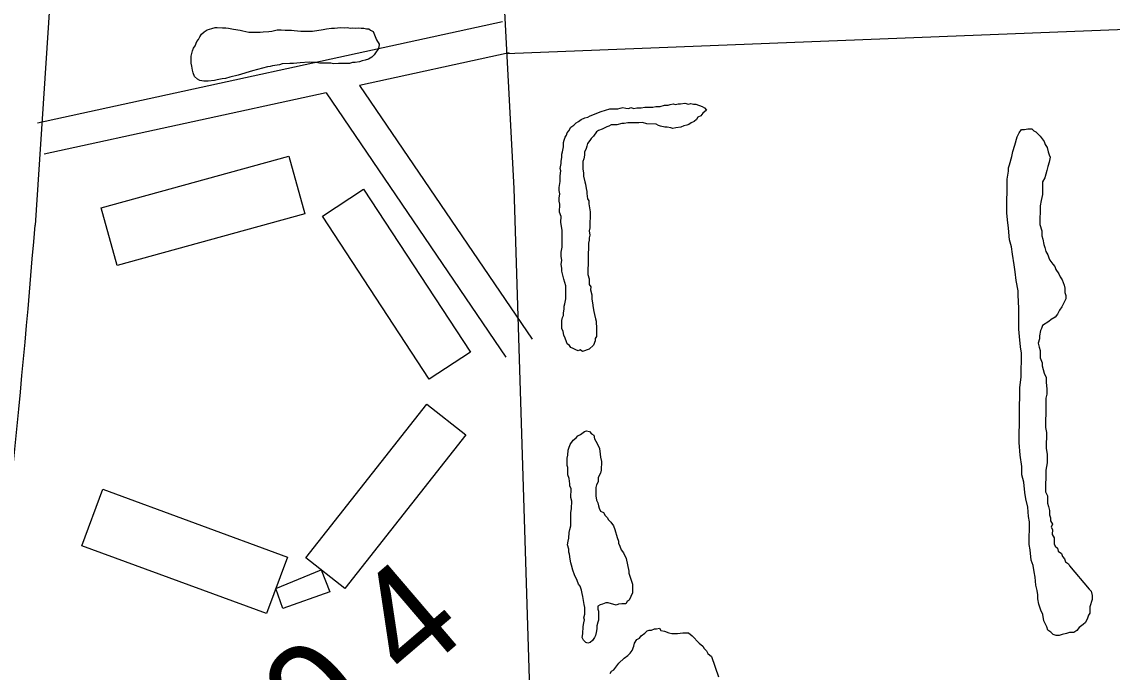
# Model space of a CAD drawing. Extents: x 3297716 to 3335574, y 688621 to 713991.
# Drawn here: x 3325993 to 3327022, y 710910 to 711524 of the extents above; entities that cross this region are included whole.
import ezdxf

# ---------------------------------------------------------------- set-up
doc = ezdxf.new("R2010")
doc.units = 0
for name, color, linetype in [('V-BLDG-OTLN', 7, 'Continuous'), ('V-ROAD-CNTR', 7, 'Continuous'), ('V-SITE-VEGE', 7, 'Continuous'), ('V-SURV-IDEN', 7, 'Continuous')]:
    doc.layers.add(name, color=color, linetype=linetype)

msp = doc.modelspace()

# ---------------------------------------------------------------- linework, layer by layer
at = {"layer": 'V-BLDG-OTLN'}
for points in [[(3326067.7, 711348.2), (3326244.8, 711397.1), (3326259.9, 711342.7), (3326082.7, 711293.7)], [(3326377.4, 711186.4), (3326276.5, 711340.5), (3326315.3, 711365.9), (3326416.3, 711211.9)], [(3326411.8, 711133.9), (3326297.8, 710988.9), (3326261, 711017.9), (3326375, 711162.9)], [(3326223.7, 710965.1), (3326049.5, 711029.2), (3326069.2, 711082.6), (3326243.4, 711018.5)], [(3326283.4, 710985.8), (3326239.1, 710970.1), (3326232.5, 710988.7), (3326275.2, 711006.4)]]:
    msp.add_lwpolyline(points, close=True, dxfattribs=at)
at = {"layer": 'V-ROAD-CNTR'}
for points in [[(3326052.4, 712067), (3326032.1, 711738.7), (3326005.3, 711331.9)], [(3326427.8, 711920.5), (3326457.3, 711366.6), (3326486.1, 710440.2), (3326518.2, 709766.6), (3326546.6, 708705.2), (3326583, 708144.8)], [(3326446.5, 711523.8), (3326007.5, 711428.3)], [(3326450.3, 711494.1), (3327194.8, 711523.3)], [(3326452.9, 711494.5), (3326311.5, 711463.7)], [(3326279.9, 711456.8), (3326013.9, 711399)], [(3326279.9, 711456.8), (3326449.6, 711207.3)], [(3326311.5, 711463.7), (3326474.4, 711224.2)]]:
    msp.add_lwpolyline(points, dxfattribs=at)
msp.add_arc((3315341.2, 712185.6), 10698.2, 352.70867, 355.42273, dxfattribs=at)
at = {"layer": 'V-SITE-VEGE'}
msp.add_lwpolyline([(3326327.7, 711507), (3326330.1, 711502.8), (3326329.7, 711500.1), (3326329, 711498), (3326327.2, 711495.6), (3326325.5, 711492.9), (3326323, 711490.5), (3326319.9, 711488.8), (3326316.8, 711487.8), (3326314, 711487.2), (3326311.6, 711486.2), (3326307.4, 711485.5), (3326305, 711485.6), (3326302.2, 711484.6), (3326291.6, 711484.7), (3326287.1, 711484.4), (3326284.3, 711484.8), (3326273.6, 711485), (3326270.2, 711485.4), (3326264, 711485.8), (3326255.4, 711485.2), (3326249.2, 711484.6), (3326245.7, 711484.7), (3326238.5, 711484.1), (3326236.1, 711483.4), (3326229.5, 711482.5), (3326227.1, 711481.8), (3326224.6, 711481.5), (3326210.5, 711477.6), (3326197, 711473.6), (3326189, 711471.7), (3326184.9, 711470.3), (3326181.8, 711470), (3326177.3, 711469.1), (3326174.8, 711468.4), (3326168.6, 711467.8), (3326164.5, 711467.8), (3326160.7, 711468.6), (3326158.6, 711469.7), (3326155.9, 711472.4), (3326154.6, 711475.9), (3326153.9, 711478.3), (3326153.3, 711482.1), (3326152.7, 711484.9), (3326152.7, 711491.5), (3326153.8, 711496.6), (3326154.9, 711499), (3326156.3, 711501.4), (3326158.1, 711505.2), (3326159.5, 711507.2), (3326160.9, 711509.6), (3326162.3, 711512.3), (3326164.8, 711514.4), (3326167.6, 711516.4), (3326172.1, 711517.7), (3326175.2, 711518.4), (3326177.2, 711518.7), (3326182.1, 711518.3), (3326185.2, 711518.2), (3326187.9, 711517.9), (3326192.7, 711517.1), (3326198.9, 711516), (3326201.3, 711515.3), (3326204.1, 711514.9), (3326207.2, 711514.1), (3326217.9, 711514), (3326220.6, 711514.6), (3326225.8, 711514.9), (3326228.9, 711515.2), (3326233.7, 711516.2), (3326237.5, 711516.5), (3326241.3, 711516.1), (3326247.2, 711516), (3326249.9, 711515.6), (3326256.1, 711515.2), (3326264.1, 711515.1), (3326267.2, 711515), (3326277.2, 711516.6), (3326280.3, 711517.3), (3326285.1, 711517.9), (3326287.9, 711517.9), (3326293.7, 711518.5), (3326297.2, 711518.1), (3326300.3, 711518.4), (3326302.7, 711518), (3326304.8, 711518.3), (3326307.9, 711517.9), (3326311, 711518.2), (3326313, 711517.9), (3326315.5, 711517.8), (3326318.2, 711517.4), (3326320.3, 711517.4), (3326322, 711516), (3326324.4, 711514.9)], close=True, dxfattribs=at)
for points in [[(3326506.3, 711274.7), (3326504.3, 711281), (3326502.4, 711288.5), (3326502.4, 711291.3), (3326501.8, 711294.7), (3326502.5, 711298.8), (3326501.9, 711302.3), (3326501.9, 711306.4), (3326502.7, 711311.2), (3326502.9, 711327), (3326501.6, 711334.6), (3326501.7, 711340.1), (3326500.4, 711344.2), (3326500.5, 711351.8), (3326499.9, 711354.5), (3326499.9, 711357.3), (3326500.6, 711361.4), (3326500, 711364.8), (3326500, 711367.6), (3326500.8, 711373), (3326500.9, 711378.5), (3326501.6, 711383.3), (3326501, 711385.4), (3326501.7, 711390.2), (3326501.7, 711392.3), (3326502.5, 711395.7), (3326502.5, 711399.1), (3326503.2, 711401.2), (3326504, 711406), (3326504.1, 711410.1), (3326504.8, 711412.1), (3326505.5, 711414.9), (3326506.9, 711416.9), (3326507.6, 711419), (3326509, 711421), (3326511.1, 711424.4), (3326513.9, 711426.4), (3326516, 711428.5), (3326518.1, 711429.8), (3326520.8, 711431.8), (3326524.3, 711433.2), (3326527, 711433.8), (3326529.1, 711435.2), (3326539.5, 711439.2), (3326547.8, 711441.8), (3326555.3, 711441.7), (3326557.4, 711442.3), (3326560.1, 711443), (3326562.9, 711442.3), (3326565.6, 711442.2), (3326567.7, 711442.9), (3326570.4, 711442.2), (3326573.2, 711442.8), (3326577.3, 711442.8), (3326580.8, 711443.4), (3326588.3, 711443.3), (3326591.1, 711443.9), (3326595.2, 711443.9), (3326599.3, 711445.2), (3326602.8, 711445.2), (3326604.8, 711445.8), (3326607.6, 711446.5), (3326609.6, 711445.7), (3326612.4, 711446.4), (3326614.5, 711446.4), (3326618.6, 711447), (3326622, 711446.3), (3326624.1, 711446.9), (3326626.8, 711446.2), (3326628.9, 711446.2), (3326635, 711444), (3326637.1, 711442.6), (3326639.1, 711440.5), (3326635.6, 711437.8)], [(3326635.6, 711437.8), (3326633.5, 711435.1), (3326630.8, 711433.8), (3326629.4, 711431.7), (3326627.3, 711429.7), (3326624.5, 711428.4), (3326622.4, 711427), (3326620.4, 711426.4), (3326617.6, 711425.7), (3326614.8, 711424.4), (3326610, 711423.8), (3326607.3, 711423.1), (3326605.2, 711423.8), (3326601.8, 711424.6), (3326599.7, 711424.6), (3326595.6, 711425.3), (3326593.6, 711426), (3326591.5, 711427.4), (3326582.6, 711427.6), (3326578.5, 711429), (3326575.1, 711428.4), (3326564.8, 711428.5), (3326561.3, 711427.9), (3326559.2, 711427.9), (3326554.4, 711426.6), (3326548.9, 711426.7), (3326546.8, 711425.3), (3326544.8, 711424.7), (3326540.6, 711422.6), (3326537.2, 711421.3), (3326535.1, 711420), (3326532.3, 711415.9), (3326530.2, 711413.9), (3326528.8, 711411.8), (3326526.7, 711409.1), (3326526, 711406.4), (3326525.3, 711404.3), (3326523.8, 711400.9), (3326523.8, 711398.1), (3326523.1, 711394.7), (3326522.3, 711392), (3326522.3, 711385.1), (3326522.9, 711381), (3326522.8, 711378.2), (3326524.1, 711372.7), (3326524.8, 711370.7), (3326525.4, 711366.5), (3326526.1, 711363.8), (3326526.1, 711361.7), (3326526.7, 711356.9), (3326528, 711354.8), (3326528, 711352.1), (3326529.3, 711344.5), (3326529, 711329.4), (3326528.3, 711326.6), (3326529, 711322.5), (3326528.2, 711319.8), (3326528.2, 711317.7), (3326527.5, 711315), (3326527.1, 711285.4), (3326528.4, 711281.3), (3326528.3, 711275.8), (3326529.7, 711273.7), (3326529.6, 711271), (3326530.9, 711266.2), (3326530.9, 711262), (3326531.5, 711258.6), (3326532.1, 711253.8), (3326532.8, 711250.3), (3326533.4, 711247.6), (3326534.1, 711243.4), (3326534.7, 711241.4), (3326534.7, 711239.3), (3326535.3, 711235.9), (3326535.2, 711226.9), (3326533.8, 711224.9), (3326533.8, 711222.8), (3326532.3, 711218.7), (3326528.2, 711214.7), (3326522, 711212.7), (3326519.9, 711214.1), (3326517.8, 711213.4), (3326515.8, 711214.2), (3326513.1, 711215.6), (3326511, 711216.3), (3326509.7, 711218.4), (3326507.6, 711219.8), (3326507, 711221.8), (3326505.6, 711225.3), (3326504.3, 711228.1), (3326503.7, 711231.5), (3326502.3, 711234.3), (3326502.4, 711241.8), (3326503.2, 711244.6), (3326503.9, 711246.6), (3326503.9, 711248.7), (3326504.6, 711252.8), (3326504.7, 711255.5), (3326505.4, 711257.6), (3326506.1, 711262.4), (3326506.3, 711274.7)], [(3327000, 710988.2), (3327001.9, 710986.3), (3327002.8, 710982.3), (3327002.8, 710978.4), (3327000.7, 710971.5), (3327000.6, 710965.7), (3326999.6, 710963.7), (3326998.6, 710960.8), (3326996.6, 710956.9), (3326994.6, 710954.9), (3326990.6, 710952.1), (3326988.6, 710949.1), (3326985.6, 710947.2), (3326981.7, 710947.3), (3326978.8, 710946.3), (3326974.8, 710945.4), (3326971.9, 710944.5), (3326968.9, 710944.5), (3326966, 710945.5), (3326964.1, 710947.5), (3326961.1, 710949.5), (3326960.2, 710952.5), (3326957.3, 710958.4), (3326956.4, 710964.3), (3326954.5, 710968.3), (3326952.6, 710974.2), (3326951.7, 710979.1), (3326951.8, 710983), (3326950.9, 710987), (3326949.9, 710991.9), (3326949.1, 710999.7), (3326948.1, 711004.7), (3326947.2, 711010.6), (3326945.4, 711015.5), (3326944.5, 711025.3), (3326943.6, 711030.3), (3326943.9, 711051.9), (3326943, 711056.8), (3326942.1, 711065.6), (3326940.3, 711073.5), (3326939.4, 711079.4), (3326938.5, 711089.2), (3326936.6, 711096.1), (3326936.7, 711104), (3326934.9, 711114.8), (3326934.1, 711126.6), (3326934.8, 711178.6), (3326935.9, 711188.4), (3326936.2, 711211), (3326935.3, 711216.9), (3326934.5, 711226.7), (3326933.6, 711233.6), (3326933.9, 711253.3), (3326933.1, 711266), (3326933.1, 711270), (3326931.3, 711279.8), (3326930.4, 711287.7), (3326929.5, 711294.5), (3326927.7, 711304.4), (3326926.8, 711311.3), (3326925, 711318.2), (3326924.1, 711329), (3326923.2, 711336.9), (3326922.4, 711343.7), (3326922.8, 711375.2), (3326923.9, 711383), (3326923.9, 711385.9), (3326924.9, 711388.9), (3326927, 711396.7), (3326928.1, 711401.6), (3326930.1, 711407.4), (3326932.2, 711415.3), (3326934.2, 711419.2), (3326936.2, 711422.1), (3326939.1, 711422.1), (3326942.1, 711423), (3326946, 711422.9), (3326948, 711421), (3326949.9, 711419.9), (3326953.8, 711416), (3326957.6, 711411), (3326958.6, 711408), (3326960.5, 711405.1), (3326961.4, 711401.1), (3326962.4, 711398.2), (3326963.3, 711396.2), (3326962.3, 711391.3), (3326961.2, 711387.4), (3326960.2, 711383.5), (3326958.2, 711376.6), (3326956.1, 711372.7), (3326956, 711360.9), (3326954.9, 711355.1), (3326953.9, 711350.2), (3326953.6, 711332.5), (3326955.5, 711326.6), (3326955.4, 711321.7), (3326956.4, 711318.7), (3326957.3, 711313.8), (3326958.2, 711310.8), (3326959.2, 711306.9)], [(3326959.2, 711306.9), (3326961.1, 711303.9), (3326962, 711301), (3326963, 711299), (3326965.9, 711295), (3326967.8, 711293), (3326968.7, 711290.1), (3326971.6, 711286.1), (3326972.6, 711283.2), (3326974.5, 711280.2), (3326976.4, 711275.3), (3326977.3, 711272.3), (3326977.3, 711268.4), (3326978.2, 711265.4), (3326978.2, 711262.5), (3326974.2, 711254.7), (3326972.2, 711251.7), (3326970.1, 711247.9), (3326968.1, 711244.9), (3326964.2, 711243), (3326962.2, 711241.1), (3326956.2, 711237.2), (3326955.2, 711234.3), (3326954.2, 711232.4), (3326953.2, 711227.5), (3326953.1, 711224.5), (3326952.1, 711220.6), (3326953, 711216.7), (3326954, 711213.7), (3326953.9, 711206.8), (3326955.8, 711201.9), (3326955.7, 711199), (3326957.6, 711192.1), (3326959.5, 711188.1), (3326959.4, 711183.2), (3326960.3, 711177.3), (3326960.3, 711172.4), (3326959.2, 711168.5), (3326959.1, 711160.6), (3326958.9, 711141), (3326959.8, 711136.1), (3326959.6, 711121.3), (3326960.5, 711115.4), (3326960.4, 711107.6), (3326959.3, 711100.7), (3326959, 711080.1), (3326960.9, 711076.2), (3326960.8, 711069.3), (3326961.8, 711066.3), (3326962.7, 711062.4), (3326962.6, 711058.5), (3326963.6, 711055.5), (3326963.5, 711052.6), (3326965.5, 711049.6), (3326964.4, 711046.7), (3326965.4, 711044.7), (3326965.3, 711039.8), (3326967.2, 711036.8), (3326967.2, 711030.9), (3326968.1, 711028.9), (3326970.1, 711026.9), (3326971, 711024), (3326973.9, 711022), (3326974.9, 711019), (3326976.8, 711017), (3326977.7, 711014.1), (3326980.6, 711012.1), (3326981.6, 711010.1), (3327000, 710988.2)], [(3326537.8, 711064.8), (3326539.1, 711062), (3326541.9, 711060.6), (3326543.2, 711057.9), (3326545.2, 711055.8), (3326546.6, 711053.7), (3326548.6, 711051.6), (3326551.3, 711048.1), (3326552.6, 711044.7), (3326554.6, 711037.1), (3326555.9, 711033.6), (3326555.9, 711031.6), (3326557.2, 711028.8), (3326558.5, 711025.4), (3326560.6, 711022.6), (3326563.2, 711017.1), (3326565.8, 711005.3), (3326565.8, 711003.3), (3326569.1, 710992.9), (3326569, 710984.7), (3326566.1, 710977.9), (3326564.1, 710976.5), (3326562.7, 710974.5), (3326559.2, 710974.5), (3326555.8, 710973.9), (3326553.7, 710973.2), (3326546.2, 710975.4), (3326544.1, 710975.4), (3326540.7, 710974.1), (3326538.6, 710973.4), (3326536.5, 710972.1), (3326536.5, 710969.3), (3326537.1, 710967.3), (3326537, 710959), (3326536.3, 710957), (3326535.6, 710953.5), (3326535.5, 710950.8), (3326534.8, 710947.4), (3326534.1, 710944.6), (3326533.4, 710942.6), (3326531.3, 710939.9), (3326529.2, 710937.8), (3326527.1, 710937.2), (3326525.1, 710937.9), (3326523, 710940), (3326521.7, 710942.7), (3326522.4, 710946.2), (3326522.5, 710953), (3326523.2, 710956.5), (3326524, 710959.2), (3326523.3, 710961.3), (3326524.1, 710964.7), (3326524.1, 710970.9), (3326523.5, 710973.6), (3326522.2, 710981.2), (3326521.6, 710984), (3326520.9, 710987.4), (3326519.6, 710990.9), (3326518.3, 710992.9), (3326516.9, 710996.4), (3326514.3, 711001.9), (3326512.9, 711006.1), (3326511.6, 711010.9), (3326511, 711013), (3326510.3, 711016.4), (3326509.7, 711021.2), (3326509.1, 711023.3), (3326509.1, 711026), (3326507.8, 711030.2), (3326508.5, 711033.6), (3326509.2, 711036.3), (3326509.3, 711041.8), (3326510, 711044.6), (3326510.8, 711048), (3326510.9, 711060.4), (3326511.7, 711064.5), (3326511.8, 711071.3), (3326511.1, 711074.8), (3326511.2, 711083), (3326509.9, 711085.8), (3326509.9, 711087.8), (3326509.3, 711092.7), (3326508, 711096.1), (3326508.1, 711103), (3326507.4, 711105.1), (3326507.5, 711111.9), (3326508.2, 711114.7), (3326508.3, 711119.5), (3326509, 711121.5), (3326510.4, 711124.9), (3326513.2, 711129), (3326516, 711131), (3326517.4, 711133.1), (3326520.2, 711134.4), (3326523.7, 711137.1), (3326525.7, 711137.8), (3326528.5, 711137.1), (3326530.5, 711135), (3326532.5, 711133.6), (3326533.2, 711130.1), (3326534.5, 711128)], [(3326534.5, 711128), (3326537.2, 711123.2), (3326537.9, 711121.1), (3326538.5, 711115.6), (3326539.1, 711112.9), (3326539.8, 711108.7), (3326539.6, 711100.5), (3326538.9, 711097.8), (3326536.8, 711093.7), (3326536.8, 711089.5), (3326535.3, 711086.8), (3326534.6, 711084.1), (3326534.5, 711076.5), (3326535.1, 711072.4), (3326536.5, 711069.6), (3326537.1, 711066.9), (3326537.8, 711064.8)], [(3326548, 710908.7), (3326549.4, 710910.8), (3326551.5, 710912.1), (3326556.4, 710918.2), (3326561.3, 710923), (3326564.7, 710925.7), (3326566.8, 710927.7), (3326568.9, 710930.4), (3326570.3, 710934.5), (3326571.1, 710937.3), (3326573.2, 710940.7), (3326575.9, 710942), (3326577.3, 710944), (3326580.8, 710946.7), (3326582.9, 710948.8), (3326585, 710949.4), (3326587, 710949.4), (3326589.8, 710950.7), (3326591.9, 710950.7), (3326594.6, 710951.4), (3326596, 710949.3), (3326599.4, 710948.6), (3326603.5, 710947.1), (3326606.2, 710946.4), (3326611.7, 710946.3), (3326616.5, 710946.9), (3326622, 710946.9), (3326625.4, 710944.1), (3326632.2, 710937.1), (3326635.6, 710934.3), (3326636.9, 710932.2), (3326639, 710930.1), (3326640.3, 710927.4), (3326643.7, 710924.6), (3326650.3, 710905.3)]]:
    msp.add_lwpolyline(points, dxfattribs=at)

# ---------------------------------------------------------------- texts
at = {"layer": 'V-SURV-IDEN'}
msp.add_text('31+30.4', height=100, rotation=40.492, dxfattribs=at).set_placement((3326045.4, 710630.2))

doc.saveas('drawing.dxf')
